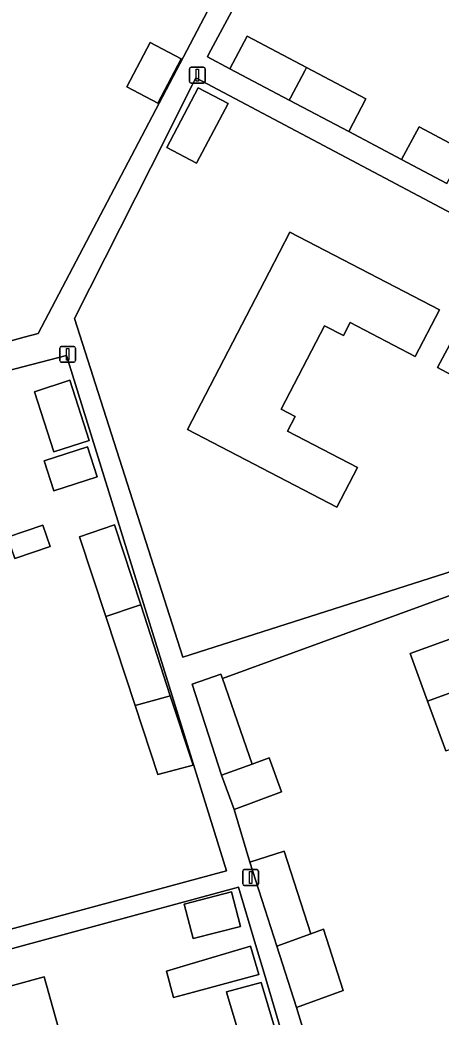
# Model space of a CAD drawing. Extents: x 159262 to 160143, y 383399 to 384319.
# Drawn here: x 159859.4 to 159886, y 383753.3 to 383816.3 of the extents above; entities that cross this region are included whole.
import ezdxf

# ---------------------------------------------------------------- set-up
doc = ezdxf.new("R2010")
doc.units = 0
for name, color, linetype in [('IMGEO_Erf', 7, 'Continuous'), ('IMGEO_Lichtmast', 7, 'Continuous'), ('IMGEO_Pand', 7, 'Continuous'), ('IMGEO_Voetpad_open', 7, 'Continuous')]:
    doc.layers.add(name, color=color, linetype=linetype)

msp = doc.modelspace()

# ---------------------------------------------------------------- linework, layer by layer
at = {"layer": 'IMGEO_Erf'}
for points in [[(159882.827, 383838.967), (159856.103, 383853.317), (159839.043, 383821.661), (159826.175, 383818.139), (159825.07, 383817.837), (159832.903, 383788.947), (159833.158, 383789.017), (159832.573, 383791.181), (159835.671, 383792.017), (159836.255, 383789.853), (159836.757, 383789.988), (159835.835, 383793.404), (159840.442, 383794.663), (159840.765, 383793.48), (159846.59, 383795.072), (159847.208, 383792.81), (159859.628, 383796.267), (159860.523, 383796.509)], [(159867.596, 383814.896), (159869.561, 383813.858), (159868.086, 383811.065), (159866.12, 383812.103)], [(159885.77, 383794.368), (159887.369, 383797.353), (159888.873, 383800.163), (159892.202, 383798.381), (159893.364, 383800.55), (159870.487, 383812.658), (159870.258, 383812.204), (159867.635, 383807.002), (159862.818, 383797.452), (159869.67, 383776.043), (159894.807, 383784.087), (159895.68, 383784.367), (159896.49, 383785.88), (159893.699, 383787.375), (159890.581, 383789.044), (159891.725, 383791.18)], [(159868.655, 383808.261), (159870.648, 383812.033), (159872.533, 383811.036), (159870.541, 383807.265)], [(159875.888, 383791.716), (159876.772, 383791.257), (159876.29, 383790.329), (159880.712, 383788.032), (159879.407, 383785.52), (159869.958, 383790.43), (159875.125, 383800.374), (159876.442, 383802.909), (159885.889, 383798), (159884.361, 383795.058), (159880.247, 383797.195), (159879.819, 383796.372), (159878.628, 383796.991)], [(159862.303, 383795.117), (159841.603, 383789.741), (159842.235, 383787.404), (159848.686, 383789.148), (159849.568, 383785.888), (159850.43, 383782.701), (159843.95, 383780.95), (159844.57, 383778.658), (159845.182, 383776.394), (159851.697, 383778.155), (159852.566, 383774.939), (159853.335, 383772.094), (159846.859, 383770.343), (159847.57, 383767.709), (159848.125, 383765.656), (159854.662, 383767.423), (159855.589, 383763.996), (159856.38, 383761.065), (159849.865, 383759.303), (159850.585, 383756.639), (159871.566, 383762.309), (159872.434, 383762.544)], [(159860.285, 383792.827), (159862.517, 383793.548), (159863.747, 383789.743), (159861.514, 383789.021)], [(159860.894, 383788.466), (159863.635, 383789.352), (159864.252, 383787.445), (159861.511, 383786.559)], [(159858.589, 383783.634), (159860.819, 383784.384), (159861.273, 383783.036), (159860.218, 383782.681), (159859.043, 383782.286)], [(159867.004, 383779.365), (159868.875, 383773.596), (159870.317, 383769.229), (159868.092, 383768.633), (159866.649, 383773), (159864.792, 383778.621), (159863.128, 383783.66), (159865.339, 383784.404)], [(159869.758, 383760.44), (159872.74, 383761.213), (159873.306, 383759.033), (159870.323, 383758.26)], [(159869.069, 383754.541), (159868.638, 383756.207), (159869.902, 383756.584), (159873.942, 383757.788), (159874.475, 383755.999), (159870.342, 383754.884)], [(159872.427, 383754.896), (159874.626, 383755.489), (159876.244, 383750.056), (159874.044, 383749.462), (159873.895, 383749.964), (159872.536, 383754.528), (159872.451, 383754.813)]]:
    msp.add_lwpolyline(points, close=True, dxfattribs=at)
for points in [[(159880.248, 383830.787), (159871.294, 383814.131), (159871.22, 383814), (159872.648, 383813.235), (159873.74, 383815.302), (159877.491, 383813.32), (159881.244, 383811.337), (159880.155, 383809.27), (159883.497, 383807.504), (159884.605, 383809.561), (159887.499, 383808.032), (159892.629, 383805.322), (159897.21, 383802.901), (159896.192, 383800.973), (159896.421, 383800.852), (159899.805, 383807.154), (159902.022, 383811.283), (159900.5, 383812.101), (159899.258, 383812.769), (159902.516, 383818.828)], [(159889.563, 383781.049), (159872.175, 383774.696), (159874.053, 383769.297), (159875.121, 383769.688), (159875.912, 383767.529), (159872.907, 383766.428), (159873.91, 383763.084), (159876.08, 383763.783), (159877.764, 383758.565), (159878.553, 383758.854), (159879.801, 383754.976), (159876.865, 383753.901), (159880.693, 383741.303)], [(159886.288, 383770.121), (159885.141, 383773.265), (159884.044, 383776.271), (159890.453, 383778.609)], [(159876.422, 383750.646), (159874.802, 383756.087), (159874.266, 383757.884), (159873.183, 383761.515), (159853.902, 383756.296), (159854.495, 383754.105), (159860.894, 383755.845), (159861.85, 383752.445)]]:
    msp.add_lwpolyline(points, dxfattribs=at)
at = {"layer": 'IMGEO_Lichtmast'}
for p, q in [((159870.09, 383812.434), (159870.09, 383813.234)), ((159870.09, 383813.234), (159870.09, 383812.434)), ((159870.19, 383813.334), (159870.98, 383813.334)), ((159870.98, 383813.334), (159870.19, 383813.334)), ((159871.08, 383813.234), (159871.08, 383812.434)), ((159871.08, 383812.434), (159871.08, 383813.234)), ((159870.98, 383812.334), (159870.19, 383812.334)), ((159870.19, 383812.334), (159870.98, 383812.334)), ((159861.886, 383794.79), (159861.886, 383795.59)), ((159861.886, 383795.59), (159861.886, 383794.79)), ((159861.986, 383795.69), (159862.776, 383795.69)), ((159862.776, 383795.69), (159861.986, 383795.69)), ((159862.876, 383795.59), (159862.876, 383794.79)), ((159862.876, 383794.79), (159862.876, 383795.59)), ((159862.776, 383794.69), (159861.986, 383794.69)), ((159861.986, 383794.69), (159862.776, 383794.69)), ((159873.557, 383762.619), (159874.347, 383762.619)), ((159874.347, 383762.619), (159873.557, 383762.619)), ((159873.457, 383761.719), (159873.457, 383762.519)), ((159873.457, 383762.519), (159873.457, 383761.719)), ((159874.447, 383762.519), (159874.447, 383761.719)), ((159874.447, 383761.719), (159874.447, 383762.519)), ((159874.347, 383761.619), (159873.557, 383761.619)), ((159873.557, 383761.619), (159874.347, 383761.619))]:
    msp.add_line(p, q, dxfattribs=at)
for points in [[(159870.51, 383813.209), (159870.66, 383813.209), (159870.66, 383812.459), (159870.51, 383812.459), (159870.51, 383813.209)], [(159862.306, 383795.565), (159862.456, 383795.565), (159862.456, 383794.815), (159862.306, 383794.815), (159862.306, 383795.565)], [(159873.877, 383762.494), (159874.027, 383762.494), (159874.027, 383761.744), (159873.877, 383761.744), (159873.877, 383762.494)]]:
    msp.add_lwpolyline(points, dxfattribs=at)
for centre, start, end in [((159870.19, 383813.234), 90, 180), ((159870.19, 383813.234), 90, 180), ((159870.98, 383813.234), 0, 90), ((159870.98, 383813.234), 360, 90), ((159870.19, 383812.434), 180, 270), ((159870.19, 383812.434), 180, 270), ((159870.98, 383812.434), 270, 0), ((159870.98, 383812.434), 270, 0), ((159861.986, 383795.59), 90, 180), ((159861.986, 383795.59), 90, 180), ((159862.776, 383795.59), 0, 90), ((159862.776, 383795.59), 360, 90), ((159861.986, 383794.79), 180, 270), ((159861.986, 383794.79), 180, 270), ((159862.776, 383794.79), 270, 0), ((159862.776, 383794.79), 270, 0), ((159873.557, 383762.519), 90, 180), ((159873.557, 383762.519), 90, 180), ((159874.347, 383762.519), 0, 90), ((159874.347, 383762.519), 360, 90), ((159873.557, 383761.719), 180, 270), ((159873.557, 383761.719), 180, 270), ((159874.347, 383761.719), 270, 0), ((159874.347, 383761.719), 270, 0)]:
    msp.add_arc(centre, 0.1, start, end, dxfattribs=at)
at = {"layer": 'IMGEO_Pand'}
for points in [[(159872.648, 383813.235), (159876.402, 383811.252), (159876.478, 383811.397), (159877.375, 383813.099), (159877.491, 383813.32), (159873.74, 383815.302)], [(159866.12, 383812.103), (159868.086, 383811.065), (159869.561, 383813.858), (159867.596, 383814.896)], [(159877.491, 383813.32), (159877.375, 383813.099), (159876.478, 383811.397), (159876.402, 383811.252), (159880.155, 383809.27), (159881.244, 383811.337)], [(159868.655, 383808.261), (159870.541, 383807.265), (159872.533, 383811.036), (159870.648, 383812.033)], [(159887.499, 383808.032), (159884.605, 383809.561), (159883.497, 383807.504), (159886.363, 383805.989)], [(159875.888, 383791.716), (159878.628, 383796.991), (159879.819, 383796.372), (159880.247, 383797.195), (159884.361, 383795.058), (159885.889, 383798), (159876.442, 383802.909), (159875.125, 383800.374), (159869.958, 383790.43), (159879.407, 383785.52), (159880.712, 383788.032), (159876.29, 383790.329), (159876.772, 383791.257)], [(159887.369, 383797.353), (159885.77, 383794.368), (159891.725, 383791.18), (159890.581, 383789.044), (159893.699, 383787.375), (159896.49, 383785.88), (159898.121, 383785.007), (159900.864, 383790.126)], [(159860.285, 383792.827), (159861.514, 383789.021), (159863.747, 383789.743), (159862.517, 383793.548)], [(159860.894, 383788.466), (159861.511, 383786.559), (159864.252, 383787.445), (159863.635, 383789.352)], [(159858.589, 383783.634), (159859.043, 383782.286), (159860.218, 383782.681), (159861.273, 383783.036), (159860.819, 383784.384)], [(159864.792, 383778.621), (159866.802, 383779.297), (159867.004, 383779.365), (159865.339, 383784.404), (159863.128, 383783.66)], [(159897.561, 383783.968), (159892.864, 383782.255), (159889.563, 383781.049), (159890.453, 383778.609), (159884.044, 383776.271), (159885.141, 383773.265), (159899.548, 383778.523)], [(159866.802, 383779.297), (159864.792, 383778.621), (159866.649, 383773), (159868.565, 383773.513), (159868.875, 383773.596), (159867.004, 383779.365)], [(159901.494, 383773.189), (159899.548, 383778.523), (159885.141, 383773.265), (159886.288, 383770.121), (159892.688, 383772.457), (159893.488, 383770.266)], [(159872.175, 383774.696), (159872.075, 383774.983), (159870.258, 383774.351), (159872.116, 383768.588), (159874.053, 383769.297)], [(159868.875, 383773.596), (159868.565, 383773.513), (159866.649, 383773), (159868.092, 383768.633), (159870.317, 383769.229)], [(159872.116, 383768.588), (159872.907, 383766.428), (159875.912, 383767.529), (159875.121, 383769.688), (159874.053, 383769.297)], [(159876.08, 383763.783), (159873.91, 383763.084), (159875.617, 383757.778), (159877.764, 383758.565)], [(159869.758, 383760.44), (159870.323, 383758.26), (159873.306, 383759.033), (159872.74, 383761.213)], [(159877.764, 383758.565), (159875.617, 383757.778), (159876.865, 383753.901), (159879.801, 383754.976), (159878.553, 383758.854)], [(159869.902, 383756.584), (159868.638, 383756.207), (159869.069, 383754.541), (159870.342, 383754.884), (159874.475, 383755.999), (159873.942, 383757.788)], [(159860.894, 383755.845), (159854.495, 383754.105), (159853.902, 383756.296), (159850.289, 383755.318), (159845.463, 383754.012), (159846.588, 383749.857), (159846.979, 383748.418), (159852.312, 383749.862), (159861.85, 383752.445)], [(159872.427, 383754.896), (159872.451, 383754.813), (159872.536, 383754.528), (159873.895, 383749.964), (159874.044, 383749.462), (159876.244, 383750.056), (159874.626, 383755.489)]]:
    msp.add_lwpolyline(points, close=True, dxfattribs=at)
at = {"layer": 'IMGEO_Voetpad_open'}
for points in [[(159882.827, 383838.967), (159860.523, 383796.509), (159859.628, 383796.267), (159847.208, 383792.81)], [(159886.363, 383805.989), (159883.497, 383807.504), (159880.155, 383809.27), (159876.402, 383811.252), (159872.648, 383813.235), (159871.22, 383814), (159871.294, 383814.131), (159880.248, 383830.787)], [(159894.807, 383784.087), (159869.67, 383776.043), (159862.818, 383797.452), (159867.635, 383807.002), (159870.258, 383812.204), (159870.487, 383812.658), (159893.364, 383800.55)], [(159841.603, 383789.741), (159862.303, 383795.117), (159872.434, 383762.544), (159871.566, 383762.309), (159850.585, 383756.639)], [(159880.693, 383741.303), (159876.865, 383753.901), (159875.617, 383757.778), (159873.91, 383763.084), (159872.907, 383766.428), (159872.116, 383768.588), (159870.258, 383774.351), (159872.075, 383774.983), (159872.175, 383774.696), (159889.563, 383781.049)], [(159853.902, 383756.296), (159873.183, 383761.515), (159874.266, 383757.884), (159874.802, 383756.087), (159876.422, 383750.646)]]:
    msp.add_lwpolyline(points, dxfattribs=at)

doc.saveas('drawing.dxf')
